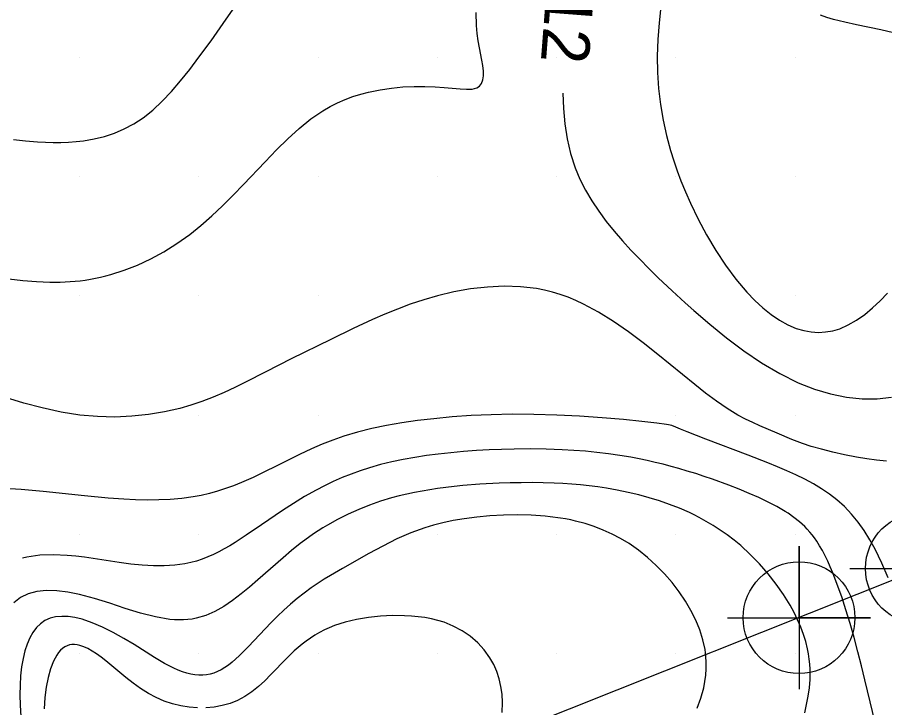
# Model space of a CAD drawing. Extents: x 2602990 to 2605851, y 618069 to 619180.
# Drawn here: x 2604237.38 to 2604273.75, y 618782.73 to 618811.67 of the extents above; entities that cross this region are included whole.
import ezdxf

# ---------------------------------------------------------------- set-up
doc = ezdxf.new("R2010")
doc.units = 0
for name, color, linetype in [('Default', 7, 'Continuous'), ('DTM Contours Major', 7, 'Continuous'), ('DTM Contours Major Text', 7, 'Continuous'), ('DTM Contours Minor', 7, 'Continuous'), ('Exist DTM Scan Elevation Point', 7, 'Continuous'), ('Exist Structure Major Deck Tunnel Box Culvert', 7, 'Continuous'), ('Exist Structure Major Deck Tunnel Box Culvert Cogo Point CELL', 7, 'Continuous')]:
    doc.layers.add(name, color=color, linetype=linetype)

# ---------------------------------------------------------------- blocks, each defined once
blk = doc.blocks.new('POINT_DISPLAY')
at = {"layer": 'Default'}
blk.add_line((0, 0), (0, 0), dxfattribs=at)
blk = doc.blocks.new('EXIST STRUCTURE MAJOR DECK TUNNEL BOX CULVERT COGO POINT')
at = {"layer": 'Exist Structure Major Deck Tunnel Box Culvert Cogo Point CELL'}
blk.add_lwpolyline([(-0.06, 0), (0.06, 0), (0, 0), (0, 0.06), (0, -0.06)], dxfattribs=at)
blk.add_circle((0, 0), 0.04688, dxfattribs=at)

msp = doc.modelspace()

# ---------------------------------------------------------------- linework, layer by layer
at = {"layer": 'DTM Contours Major'}
for points in [[(2604237.021, 618800.703), (2604237.609, 618800.637), (2604238.185, 618800.593), (2604238.747, 618800.572), (2604239.177, 618800.574), (2604239.599, 618800.594), (2604239.808, 618800.61), (2604240.016, 618800.632), (2604240.231, 618800.66), (2604240.446, 618800.694), (2604240.661, 618800.734), (2604240.877, 618800.78), (2604241.094, 618800.832), (2604241.311, 618800.891), (2604241.862, 618801.068), (2604242.418, 618801.285), (2604242.976, 618801.544), (2604243.531, 618801.844), (2604244.078, 618802.185), (2604244.614, 618802.566), (2604245.084, 618802.943), (2604245.542, 618803.347), (2604245.991, 618803.772), (2604246.432, 618804.213), (2604246.866, 618804.663), (2604247.771, 618805.621), (2604248.246, 618806.112), (2604248.723, 618806.582), (2604249.204, 618807.018), (2604249.692, 618807.413), (2604250.19, 618807.755), (2604250.5, 618807.935), (2604250.814, 618808.092), (2604251.133, 618808.23), (2604251.455, 618808.349), (2604251.782, 618808.45), (2604252.112, 618808.536), (2604252.593, 618808.635), (2604253.076, 618808.707), (2604253.554, 618808.754), (2604254.022, 618808.778), (2604254.472, 618808.78), (2604254.9, 618808.764), (2604255.281, 618808.734), (2604255.947, 618808.67), (2604256.224, 618808.655), (2604256.458, 618808.667), (2604256.645, 618808.714), (2604256.767, 618808.792), (2604256.854, 618808.903), (2604256.907, 618809.046), (2604256.931, 618809.219), (2604256.928, 618809.42), (2604256.903, 618809.648), (2604256.864, 618809.875), (2604256.761, 618810.392), (2604256.709, 618810.682), (2604256.664, 618810.994), (2604256.633, 618811.328), (2604256.62, 618811.876)], [(2604260.255, 618808.497), (2604260.279, 618807.853), (2604260.339, 618807.207), (2604260.438, 618806.574), (2604260.582, 618805.96), (2604260.774, 618805.367), (2604260.975, 618804.888), (2604261.21, 618804.425), (2604261.474, 618803.977), (2604261.765, 618803.542), (2604262.079, 618803.119), (2604262.412, 618802.704), (2604262.754, 618802.307), (2604263.11, 618801.915), (2604263.48, 618801.527), (2604263.864, 618801.14), (2604264.262, 618800.753), (2604264.847, 618800.201), (2604265.384, 618799.71), (2604265.757, 618799.377), (2604266.419, 618798.807), (2604267.117, 618798.242), (2604267.842, 618797.697), (2604268.59, 618797.19), (2604269.356, 618796.736), (2604270.132, 618796.351), (2604270.811, 618796.085), (2604271.488, 618795.884), (2604272.156, 618795.75), (2604272.809, 618795.683), (2604273.441, 618795.684), (2604274.045, 618795.754)]]:
    msp.add_lwpolyline(points, dxfattribs=at)
at = {"layer": 'DTM Contours Minor'}
for points in [[(2604264.434, 618812.829), (2604264.292, 618811.441), (2604264.239, 618810.741), (2604264.213, 618810.042), (2604264.225, 618809.36), (2604264.272, 618808.685), (2604264.354, 618808.017), (2604264.467, 618807.359), (2604264.609, 618806.714), (2604264.777, 618806.084), (2604264.908, 618805.66), (2604265.051, 618805.241), (2604265.206, 618804.824), (2604265.399, 618804.351), (2604265.61, 618803.875), (2604265.931, 618803.214), (2604266.285, 618802.553), (2604266.671, 618801.904), (2604267.083, 618801.28), (2604267.518, 618800.692), (2604267.974, 618800.152), (2604268.306, 618799.805), (2604268.645, 618799.492), (2604268.991, 618799.215), (2604269.34, 618798.977), (2604269.693, 618798.782), (2604270.048, 618798.632), (2604270.357, 618798.54), (2604270.665, 618798.485), (2604270.972, 618798.465), (2604271.276, 618798.482), (2604271.576, 618798.533), (2604271.872, 618798.62), (2604272.229, 618798.775), (2604272.578, 618798.977), (2604272.916, 618799.217), (2604273.244, 618799.49), (2604273.561, 618799.787), (2604273.866, 618800.103)], [(2604237.226, 618806.548), (2604237.731, 618806.498), (2604238.23, 618806.459), (2604238.562, 618806.441), (2604238.889, 618806.432), (2604239.213, 618806.432), (2604239.534, 618806.442), (2604239.851, 618806.464), (2604240.165, 618806.5), (2604240.603, 618806.575), (2604241.035, 618806.681), (2604241.457, 618806.82), (2604241.87, 618806.996), (2604242.272, 618807.21), (2604242.661, 618807.464), (2604243.067, 618807.786), (2604243.46, 618808.153), (2604243.847, 618808.563), (2604244.229, 618809.01), (2604244.612, 618809.49), (2604245, 618810), (2604245.509, 618810.691), (2604246.022, 618811.412), (2604246.529, 618812.149)], [(2604274.122, 618811.024), (2604273.595, 618811.143), (2604272.567, 618811.359), (2604272.078, 618811.469), (2604271.611, 618811.587), (2604271.327, 618811.669), (2604271.056, 618811.758)], [(2604269.244, 618794.244), (2604268.52, 618794.549), (2604268.224, 618794.68), (2604267.913, 618794.829), (2604267.593, 618795), (2604267.149, 618795.271), (2604266.701, 618795.58), (2604266.247, 618795.92), (2604265.787, 618796.283), (2604264.243, 618797.541), (2604263.63, 618798.022), (2604263.01, 618798.485), (2604262.384, 618798.918), (2604261.755, 618799.311), (2604261.126, 618799.652), (2604260.802, 618799.804), (2604260.476, 618799.94), (2604260.148, 618800.058), (2604259.823, 618800.156), (2604259.493, 618800.237), (2604259.157, 618800.301), (2604258.486, 618800.378), (2604257.795, 618800.399), (2604257.093, 618800.366), (2604256.387, 618800.286), (2604255.686, 618800.162), (2604255, 618800), (2604254.423, 618799.832), (2604253.863, 618799.644), (2604253.32, 618799.439), (2604252.793, 618799.223), (2604252.282, 618798.999), (2604251.463, 618798.621), (2604250.523, 618798.171), (2604248.863, 618797.351), (2604247.808, 618796.815), (2604246.949, 618796.375), (2604246.508, 618796.158), (2604246.057, 618795.949), (2604245.593, 618795.75), (2604245.114, 618795.566), (2604244.663, 618795.414), (2604244.195, 618795.279), (2604243.552, 618795.131), (2604242.881, 618795.019), (2604242.185, 618794.946), (2604241.47, 618794.916), (2604240.74, 618794.933), (2604240, 618795), (2604239.217, 618795.125), (2604238.432, 618795.297), (2604237.653, 618795.502), (2604236.884, 618795.73)], [(2604264.605, 618794.605), (2604264.196, 618794.662), (2604263.576, 618794.732), (2604262.795, 618794.808), (2604261.904, 618794.884), (2604260.956, 618794.95), (2604260, 618795), (2604259.042, 618795.028), (2604258.129, 618795.032), (2604257.256, 618795.014), (2604256.421, 618794.976), (2604255.621, 618794.919), (2604254.852, 618794.846), (2604254.164, 618794.764), (2604253.5, 618794.669), (2604252.86, 618794.557), (2604252.243, 618794.428), (2604251.649, 618794.28), (2604251.077, 618794.11), (2604250.613, 618793.95), (2604250.161, 618793.774), (2604249.718, 618793.583), (2604249.22, 618793.351), (2604248.24, 618792.859), (2604247.754, 618792.615), (2604247.269, 618792.383), (2604246.783, 618792.168), (2604246.45, 618792.035), (2604246.115, 618791.914), (2604245.778, 618791.807), (2604245.439, 618791.712), (2604245.097, 618791.632), (2604244.752, 618791.566), (2604244.277, 618791.5), (2604243.797, 618791.458), (2604243.313, 618791.437), (2604242.827, 618791.434), (2604242.339, 618791.447), (2604241.853, 618791.471), (2604241.189, 618791.518), (2604240.194, 618791.612), (2604238.472, 618791.797), (2604238.006, 618791.842), (2604237.538, 618791.879), (2604237.069, 618791.908)], [(2604273.893, 618788.179), (2604273.641, 618788.787), (2604273.36, 618789.372), (2604273.138, 618789.773), (2604272.898, 618790.152), (2604272.64, 618790.511), (2604272.362, 618790.846), (2604272.064, 618791.158), (2604271.745, 618791.446), (2604271.434, 618791.687), (2604271.106, 618791.909), (2604270.763, 618792.115), (2604270.404, 618792.308), (2604270.033, 618792.49), (2604269.649, 618792.665), (2604269.253, 618792.834), (2604268.85, 618792.999), (2604268.032, 618793.316), (2604266.253, 618793.984), (2604265.468, 618794.289), (2604265.186, 618794.406), (2604265, 618794.492), (2604264.825, 618794.554), (2604264.694, 618794.588), (2604264.605, 618794.605)], [(2604273.832, 618793.066), (2604273.417, 618793.1), (2604272.999, 618793.156), (2604272.578, 618793.228), (2604272.071, 618793.33), (2604271.575, 618793.442), (2604271.106, 618793.562), (2604270.677, 618793.683), (2604270.303, 618793.803), (2604269.864, 618793.971), (2604269.244, 618794.244)], [(2604273.461, 618781.646), (2604272.925, 618783.904), (2604272.782, 618784.489), (2604272.633, 618785.074), (2604272.472, 618785.671), (2604272.304, 618786.256), (2604272.131, 618786.826), (2604271.951, 618787.373), (2604271.767, 618787.893), (2604271.579, 618788.379), (2604271.474, 618788.63), (2604271.367, 618788.87), (2604271.257, 618789.098), (2604271.143, 618789.315), (2604271.025, 618789.52), (2604270.902, 618789.713), (2604270.809, 618789.846), (2604270.713, 618789.973), (2604270.613, 618790.094), (2604270.509, 618790.211), (2604270.401, 618790.323), (2604270.288, 618790.43), (2604270.18, 618790.525), (2604269.951, 618790.706), (2604269.705, 618790.878), (2604269.575, 618790.961), (2604269.231, 618791.161), (2604268.863, 618791.353), (2604268.474, 618791.538), (2604268.068, 618791.716), (2604267.649, 618791.887), (2604267.221, 618792.053), (2604266.532, 618792.305), (2604266.183, 618792.425), (2604265.832, 618792.541), (2604265.478, 618792.651), (2604265.122, 618792.757), (2604264.794, 618792.848), (2604264.463, 618792.935), (2604264.131, 618793.016), (2604263.796, 618793.093), (2604263.458, 618793.163), (2604263.116, 618793.228), (2604262.646, 618793.307), (2604262.17, 618793.375), (2604261.689, 618793.433), (2604261.204, 618793.481), (2604260.717, 618793.519), (2604260.227, 618793.547), (2604259.562, 618793.571), (2604258.893, 618793.579), (2604258.214, 618793.573), (2604257.692, 618793.559), (2604257.164, 618793.537), (2604256.632, 618793.507), (2604256.098, 618793.468), (2604255.564, 618793.419), (2604255.03, 618793.36), (2604254.539, 618793.297), (2604254.05, 618793.222), (2604253.566, 618793.136), (2604253.087, 618793.036), (2604252.615, 618792.921), (2604252.15, 618792.79), (2604251.762, 618792.664), (2604251.381, 618792.526), (2604251.005, 618792.375), (2604250.634, 618792.211), (2604250.269, 618792.036), (2604249.908, 618791.848), (2604249.431, 618791.578), (2604248.963, 618791.292), (2604248.506, 618790.996), (2604247.627, 618790.402), (2604246.973, 618789.956), (2604246.514, 618789.657), (2604246.288, 618789.519), (2604246.063, 618789.388), (2604245.838, 618789.266), (2604245.608, 618789.152), (2604245.376, 618789.049), (2604245.141, 618788.957), (2604244.902, 618788.877), (2604244.657, 618788.81), (2604244.405, 618788.757), (2604243.983, 618788.699), (2604243.542, 618788.674), (2604243.087, 618788.678), (2604242.618, 618788.705), (2604242.139, 618788.753), (2604241.652, 618788.817), (2604240.569, 618788.984), (2604240.204, 618789.036), (2604239.839, 618789.081), (2604239.473, 618789.115), (2604238.896, 618789.14), (2604238.33, 618789.121), (2604237.788, 618789.047), (2604237.6, 618788.997)], [(2604270.405, 618782.511), (2604270.482, 618782.862), (2604270.547, 618783.213), (2604270.595, 618783.563), (2604270.623, 618783.914), (2604270.629, 618784.127), (2604270.626, 618784.341), (2604270.613, 618784.555), (2604270.591, 618784.77), (2604270.559, 618784.986), (2604270.516, 618785.203), (2604270.442, 618785.502), (2604270.348, 618785.803), (2604270.235, 618786.106), (2604270.105, 618786.41), (2604269.956, 618786.715), (2604269.789, 618787.021), (2604269.512, 618787.47), (2604269.203, 618787.913), (2604268.864, 618788.346), (2604268.5, 618788.762), (2604268.116, 618789.156), (2604267.716, 618789.523), (2604267.436, 618789.755), (2604267.152, 618789.972), (2604266.862, 618790.175), (2604266.568, 618790.365), (2604266.27, 618790.542), (2604265.968, 618790.707), (2604265.767, 618790.809), (2604265.563, 618790.907), (2604265.15, 618791.088), (2604264.728, 618791.253), (2604264.307, 618791.399), (2604263.877, 618791.532), (2604263.438, 618791.651), (2604262.993, 618791.756), (2604262.543, 618791.849), (2604262.089, 618791.928), (2604261.727, 618791.982), (2604261.363, 618792.029), (2604260.997, 618792.068), (2604260.63, 618792.099), (2604260.261, 618792.125), (2604259.891, 618792.144), (2604259.431, 618792.159), (2604258.97, 618792.165), (2604258.509, 618792.163), (2604258.049, 618792.154), (2604257.592, 618792.139), (2604256.776, 618792.095), (2604256.06, 618792.039), (2604255.705, 618792.003), (2604255.353, 618791.963), (2604255.002, 618791.916), (2604254.679, 618791.868), (2604254.357, 618791.814), (2604254.036, 618791.752), (2604253.715, 618791.684), (2604253.395, 618791.607), (2604253.076, 618791.522), (2604252.614, 618791.382), (2604252.155, 618791.223), (2604251.701, 618791.043), (2604251.254, 618790.844), (2604250.816, 618790.625), (2604250.389, 618790.386), (2604250.193, 618790.267), (2604249.809, 618790.016), (2604249.435, 618789.748), (2604249.25, 618789.608), (2604248.886, 618789.317), (2604248.527, 618789.016), (2604247.469, 618788.09), (2604247.12, 618787.789), (2604246.765, 618787.496), (2604246.407, 618787.223), (2604246.043, 618786.977), (2604245.67, 618786.766), (2604245.284, 618786.598), (2604244.884, 618786.48), (2604244.709, 618786.447), (2604244.531, 618786.425), (2604244.349, 618786.412), (2604244.164, 618786.409), (2604243.974, 618786.416), (2604243.781, 618786.433), (2604243.181, 618786.534), (2604242.554, 618786.695), (2604241.912, 618786.893), (2604241.265, 618787.105), (2604240.622, 618787.307), (2604239.994, 618787.475), (2604239.508, 618787.572), (2604239.043, 618787.628), (2604238.605, 618787.638), (2604238.2, 618787.598), (2604237.833, 618787.503), (2604237.51, 618787.348), (2604237.234, 618787.132)], [(2604265.89, 618782.711), (2604266.047, 618783.13), (2604266.164, 618783.556), (2604266.216, 618783.821), (2604266.252, 618784.087), (2604266.271, 618784.355), (2604266.273, 618784.624), (2604266.257, 618784.893), (2604266.222, 618785.163), (2604266.133, 618785.576), (2604266.003, 618785.989), (2604265.835, 618786.398), (2604265.632, 618786.802), (2604265.398, 618787.199), (2604265.136, 618787.586), (2604264.839, 618787.973), (2604264.518, 618788.344), (2604264.175, 618788.697), (2604263.812, 618789.027), (2604263.43, 618789.332), (2604263.033, 618789.609), (2604262.681, 618789.821), (2604262.32, 618790.01), (2604261.951, 618790.177), (2604261.573, 618790.323), (2604261.188, 618790.448), (2604260.796, 618790.553), (2604260.587, 618790.6), (2604260.376, 618790.642), (2604260.163, 618790.679), (2604259.733, 618790.738), (2604259.515, 618790.761), (2604258.935, 618790.801), (2604258.35, 618790.814), (2604257.769, 618790.802), (2604257.199, 618790.769), (2604256.648, 618790.717), (2604256.125, 618790.649), (2604255.659, 618790.571), (2604255.223, 618790.48), (2604254.84, 618790.384), (2604254.474, 618790.274), (2604254.274, 618790.207), (2604253.881, 618790.058), (2604253.493, 618789.892), (2604253.3, 618789.803), (2604253.008, 618789.66), (2604252.714, 618789.508), (2604252.121, 618789.187), (2604251.015, 618788.57), (2604250.509, 618788.276), (2604250.256, 618788.12), (2604250.005, 618787.957), (2604249.706, 618787.75), (2604249.411, 618787.531), (2604249.12, 618787.301), (2604248.835, 618787.063), (2604248.557, 618786.816), (2604248.288, 618786.562), (2604248.029, 618786.305), (2604247.535, 618785.789), (2604247.071, 618785.296), (2604246.848, 618785.067), (2604246.693, 618784.914), (2604246.539, 618784.77), (2604246.387, 618784.637), (2604246.236, 618784.517), (2604246.083, 618784.41), (2604245.93, 618784.317), (2604245.78, 618784.243), (2604245.627, 618784.183), (2604245.473, 618784.138), (2604245.315, 618784.107), (2604245.156, 618784.092), (2604244.993, 618784.091), (2604244.828, 618784.105), (2604244.66, 618784.133), (2604244.488, 618784.175), (2604244.313, 618784.23), (2604244.134, 618784.299), (2604243.95, 618784.38), (2604243.755, 618784.478), (2604243.555, 618784.589), (2604243.137, 618784.838), (2604242.277, 618785.372), (2604241.845, 618785.629), (2604241.404, 618785.875), (2604240.962, 618786.099), (2604240.524, 618786.289), (2604240.099, 618786.435), (2604239.801, 618786.507), (2604239.515, 618786.549), (2604239.244, 618786.559), (2604238.99, 618786.535), (2604238.755, 618786.477), (2604238.541, 618786.382), (2604238.35, 618786.251), (2604238.181, 618786.085), (2604238.033, 618785.885), (2604237.905, 618785.656), (2604237.796, 618785.398), (2604237.705, 618785.115), (2604237.626, 618784.789), (2604237.565, 618784.439), (2604237.523, 618784.067), (2604237.498, 618783.675), (2604237.49, 618783.265), (2604237.499, 618782.84), (2604237.528, 618782.361)], [(2604257.719, 618782.525), (2604257.73, 618782.953), (2604257.71, 618783.29), (2604257.662, 618783.62), (2604257.588, 618783.94), (2604257.487, 618784.249), (2604257.358, 618784.544), (2604257.203, 618784.824), (2604256.966, 618785.154), (2604256.689, 618785.454), (2604256.376, 618785.722), (2604256.034, 618785.955), (2604255.666, 618786.151), (2604255.276, 618786.309), (2604255.014, 618786.39), (2604254.746, 618786.454), (2604254.471, 618786.505), (2604254.191, 618786.542), (2604253.906, 618786.568), (2604253.616, 618786.583), (2604253.114, 618786.588), (2604252.607, 618786.565), (2604252.103, 618786.514), (2604251.609, 618786.432), (2604251.133, 618786.318), (2604250.682, 618786.171), (2604250.466, 618786.083), (2604250.258, 618785.987), (2604250.057, 618785.883), (2604249.864, 618785.771), (2604249.678, 618785.651), (2604249.499, 618785.524), (2604249.327, 618785.391), (2604249.161, 618785.251), (2604248.999, 618785.107), (2604248.685, 618784.804), (2604248.019, 618784.117), (2604247.759, 618783.859), (2604247.491, 618783.615), (2604247.213, 618783.392), (2604246.919, 618783.196), (2604246.619, 618783.037), (2604246.304, 618782.91), (2604245.976, 618782.815), (2604245.639, 618782.751), (2604245.293, 618782.718)], [(2604244.943, 618782.717), (2604244.591, 618782.745), (2604244.24, 618782.804), (2604243.89, 618782.891), (2604243.546, 618783.007), (2604243.209, 618783.151), (2604242.882, 618783.322), (2604242.554, 618783.528), (2604242.24, 618783.753), (2604241.938, 618783.991), (2604241.095, 618784.692), (2604240.899, 618784.844), (2604240.709, 618784.982), (2604240.524, 618785.103), (2604240.344, 618785.205), (2604240.172, 618785.286), (2604240.006, 618785.343), (2604239.89, 618785.369), (2604239.778, 618785.38), (2604239.67, 618785.377), (2604239.566, 618785.359), (2604239.467, 618785.327), (2604239.372, 618785.279), (2604239.283, 618785.215), (2604239.198, 618785.136), (2604239.117, 618785.043), (2604239.042, 618784.935), (2604238.97, 618784.812), (2604238.903, 618784.677), (2604238.781, 618784.359), (2604238.678, 618783.994), (2604238.598, 618783.589), (2604238.542, 618783.15), (2604238.512, 618782.684)]]:
    msp.add_lwpolyline(points, dxfattribs=at)
at = {"layer": 'Exist Structure Major Deck Tunnel Box Culvert'}
msp.add_line((2604250.383, 618778.646), (2604275.294, 618788.565), dxfattribs=at)
msp.add_line((2604250.383, 618778.646), (2604275.294, 618788.565), dxfattribs=at)

# ---------------------------------------------------------------- block references
at = {"layer": 'Exist DTM Scan Elevation Point', "xscale": 1.3123333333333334, "yscale": 1.3123333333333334}
for p in [(2604240, 618810), (2604245, 618810), (2604250, 618810), (2604255, 618810), (2604260, 618810), (2604265, 618810), (2604270, 618810), (2604240, 618805), (2604245, 618805), (2604250, 618805), (2604255, 618805), (2604260, 618805), (2604265, 618805), (2604270, 618805), (2604240, 618800), (2604245, 618800), (2604250, 618800), (2604255, 618800), (2604260, 618800), (2604265, 618800), (2604270, 618800), (2604240, 618795), (2604245, 618795), (2604250, 618795), (2604255, 618795), (2604260, 618795), (2604265, 618795), (2604270, 618795), (2604240, 618790), (2604245, 618790), (2604250, 618790), (2604255, 618790), (2604260, 618790), (2604265, 618790), (2604270, 618790), (2604240, 618785), (2604245, 618785), (2604250, 618785), (2604255, 618785), (2604260, 618785), (2604265, 618785), (2604270, 618785)]:
    msp.add_blockref('POINT_DISPLAY', p, dxfattribs=at)
at = {"layer": 'Exist Structure Major Deck Tunnel Box Culvert Cogo Point CELL', "xscale": 50, "yscale": 50}
for p in [(2604275.294, 618788.565), (2604270.162, 618786.503)]:
    msp.add_blockref('EXIST STRUCTURE MAJOR DECK TUNNEL BOX CULVERT COGO POINT', p, dxfattribs=at)

# ---------------------------------------------------------------- texts
at = {"layer": 'DTM Contours Major Text'}
msp.add_text('-12', height=2, rotation=265.5362, dxfattribs=at).set_placement((2604259.635, 618813.677))

doc.saveas('drawing.dxf')
